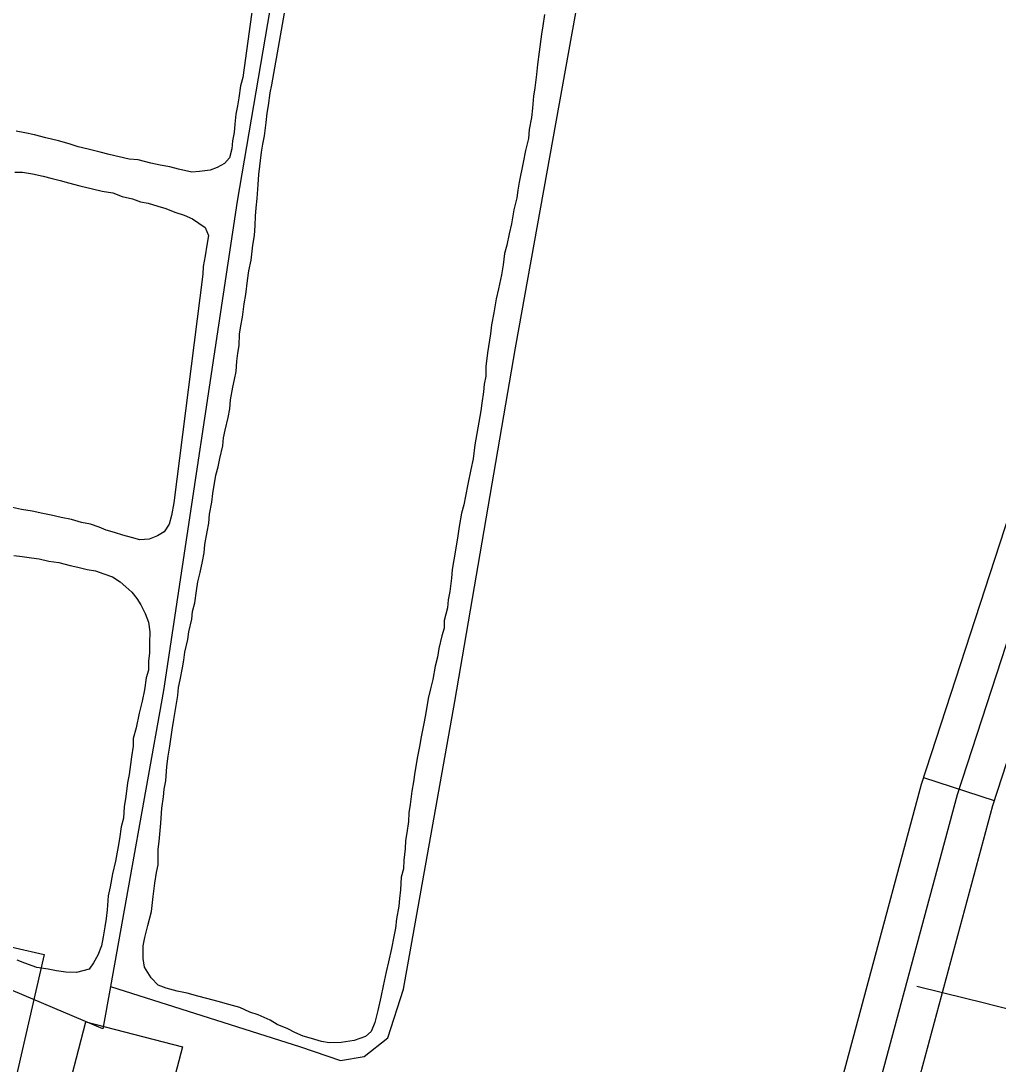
# Model space of a CAD drawing. Extents: x 3297735 to 3335592, y 670436 to 695807.
# Drawn here: x 3328417.4 to 3328812, y 679485 to 679906.4 of the extents above; entities that cross this region are included whole.
import ezdxf

# ---------------------------------------------------------------- set-up
doc = ezdxf.new("R2010")
doc.units = 0
for name, color, linetype in [('V-BLDG-OTLN', 7, 'Continuous'), ('V-DTCH-CNTR', 7, 'Continuous'), ('V-ROAD-CNTR', 7, 'Continuous'), ('V-TOPO-SHOR', 7, 'Continuous')]:
    doc.layers.add(name, color=color, linetype=linetype)

msp = doc.modelspace()

# ---------------------------------------------------------------- linework, layer by layer
at = {"layer": 'V-BLDG-OTLN'}
for points in [[(3328379.29, 679483.97), (3328391.52, 679537.37), (3328426.74, 679529.3), (3328414.51, 679475.91)], [(3328434.28, 679466.29), (3328443.63, 679502.12), (3328482.6, 679491.96), (3328473.25, 679456.12)]]:
    msp.add_lwpolyline(points, close=True, dxfattribs=at)
at = {"layer": 'V-DTCH-CNTR'}
msp.add_line((3328799.38, 679511.39), (3328779.15, 679516.35), dxfattribs=at)
for points in [[(3328531.17, 679989.11), (3328504.68, 679833.54), (3328474.95, 679636.01), (3328453.53, 679516.33), (3328450.48, 679499.25), (3328406.2, 679517.96), (3328361.83, 679530.67), (3328318.96, 679540.84), (3328311.45, 679542.62), (3328224.44, 679568.87), (3328196.69, 679578.31), (3328171.59, 679586.86), (3328081.08, 679608.87), (3327921.94, 679647.93), (3327804.44, 679676.73), (3327688.31, 679704.3), (3327672.1, 679708.14), (3327560.22, 679734.63), (3327513.25, 679745.67), (3327512.52, 679753.4), (3327512.09, 679779.97), (3327516.27, 679827.05), (3327522.55, 679895.46)], [(3328453.53, 679516.33), (3328530.29, 679491.95), (3328546.48, 679486.55), (3328555.94, 679488.12), (3328565.49, 679495.68), (3328571.8, 679515.29), (3328592.52, 679631.53), (3328617.09, 679774.29), (3328646.26, 679936.68), (3328651.4, 679965.37)], [(3328860.26, 679495.9), (3328804.79, 679510.05), (3328799.38, 679511.39)]]:
    msp.add_lwpolyline(points, dxfattribs=at)
at = {"layer": 'V-ROAD-CNTR'}
msp.add_line((3328781.86, 679600.74), (3328810.38, 679591.45), dxfattribs=at)
for points in [[(3328896.05, 679902.74), (3328795.37, 679593.8), (3328746.62, 679412.48), (3328728.21, 679397.14), (3328701.59, 679382.4), (3328678.8, 679378.94), (3328650.75, 679384.65), (3328498.98, 679422.53), (3328374.04, 679452.67), (3328034.23, 679536.43), (3327733.58, 679590.52), (3327588.2, 679630.26), (3327573.17, 679638.67), (3327557.84, 679655.96), (3327546.92, 679670.14), (3327530.91, 679700.35), (3327520.16, 679721.39), (3327512.72, 679735.94), (3327511.67, 679766.17)], [(3327536.59, 679722.19), (3327544.22, 679707.28), (3327559.58, 679678.28), (3327569.41, 679665.52), (3327582.71, 679650.52), (3327593.92, 679644.25), (3327736.89, 679605.17), (3328037.35, 679551.11), (3328377.59, 679467.24), (3328502.56, 679437.1), (3328654.07, 679399.28), (3328679.18, 679394.17), (3328696.67, 679396.83), (3328719.7, 679409.58), (3328733.37, 679420.97), (3328780.99, 679598.08), (3328879.92, 679901.67)], [(3327506.94, 679714.3), (3327517.61, 679693.43), (3327534.26, 679661.99), (3327546.27, 679646.4), (3327563.63, 679626.82), (3327582.47, 679616.28), (3327730.27, 679575.88), (3328031.1, 679521.75), (3328370.48, 679438.1), (3328495.41, 679407.96), (3328647.44, 679370.01), (3328678.42, 679363.71), (3328706.5, 679367.98), (3328736.72, 679384.71), (3328759.88, 679404), (3328809.76, 679589.53), (3328909.86, 679896.69)]]:
    msp.add_lwpolyline(points, dxfattribs=at)
at = {"layer": 'V-TOPO-SHOR'}
for points in [[(3328518.07, 679969.39), (3328518.3, 679966.24), (3328517.97, 679963.1), (3328517.62, 679959.11), (3328517, 679955.98), (3328516.37, 679952.27), (3328506.98, 679883.56)], [(3328492.62, 679700.08), (3328493.24, 679703.5), (3328493.59, 679707.2), (3328494.52, 679712.05), (3328494.87, 679715.47), (3328496.12, 679722.88), (3328497.04, 679726.29), (3328497.66, 679729.71), (3328498.89, 679734.83), (3328499.22, 679737.97), (3328499.85, 679741.1), (3328501.07, 679746.23), (3328501.7, 679749.65), (3328502.04, 679753.36), (3328502.98, 679758.48), (3328503.6, 679761.62), (3328504.23, 679764.75), (3328504.58, 679769.03), (3328504.92, 679772.17), (3328505.54, 679775.3), (3328505.61, 679779.87), (3328506.24, 679783.29), (3328506.86, 679786.71), (3328507.52, 679792.12), (3328508.15, 679795.83), (3328508.81, 679801.53), (3328509.45, 679805.52), (3328510.37, 679809.8), (3328511.04, 679815.79), (3328511.68, 679819.77), (3328512.03, 679823.77), (3328512.08, 679827.48), (3328512.43, 679830.91), (3328512.77, 679834.61), (3328513.15, 679840.32), (3328513.5, 679844.32), (3328513.84, 679847.74), (3328514.5, 679853.44), (3328515.12, 679856.58), (3328515.75, 679860), (3328516.4, 679865.42), (3328516.75, 679869.12), (3328517.37, 679872.26), (3328518.02, 679877.39), (3328518.65, 679880.52), (3328529.96, 679944.63)], [(3328628.82, 679909.05), (3328628.18, 679904.48), (3328627.55, 679901.07), (3328626.58, 679893.94), (3328625.92, 679888.81), (3328625.58, 679884.81), (3328624.92, 679879.39), (3328624.29, 679875.97), (3328623.93, 679871.12), (3328623.58, 679867.42), (3328622.65, 679862.57), (3328622.3, 679858.86), (3328621.08, 679854.03), (3328620.15, 679849.18), (3328618.59, 679841.21), (3328617.97, 679838.08), (3328617.64, 679834.94), (3328616.41, 679830.1), (3328615.47, 679824.4), (3328614.54, 679820.41), (3328613.62, 679815.86), (3328612.7, 679812.45), (3328612.06, 679807.88), (3328611.42, 679803.9), (3328610.19, 679798.2), (3328609.27, 679794.21), (3328608.32, 679788.51), (3328607.39, 679783.67), (3328607.04, 679779.96), (3328605.77, 679772.27), (3328605.12, 679766.85), (3328605.05, 679762.85), (3328604.43, 679759.72), (3328604.1, 679756.58), (3328603.45, 679752.02), (3328603.12, 679748.88), (3328601.86, 679742.05), (3328600.61, 679735.21), (3328599.95, 679729.5), (3328599.02, 679725.23), (3328597.78, 679719.25), (3328596.85, 679714.41), (3328596.22, 679710.99), (3328595.31, 679707.58), (3328594.37, 679702.17), (3328593.74, 679698.46), (3328593.1, 679694.18), (3328592.15, 679688.77), (3328591.52, 679684.78), (3328591.18, 679681.36), (3328590.52, 679675.94), (3328589.9, 679672.52), (3328589.56, 679669.38), (3328588.33, 679664.26), (3328588.28, 679661.12), (3328587.38, 679657.99), (3328586.15, 679652.86), (3328585.52, 679649.45)], [(3328506.98, 679883.56), (3328506.07, 679880.15), (3328505.42, 679875.31), (3328504.8, 679872.17), (3328504.17, 679868.75), (3328503.82, 679864.76), (3328503.48, 679861.33), (3328502.86, 679857.92), (3328502.52, 679854.78), (3328501.6, 679851.08), (3328499.57, 679848.83), (3328496.68, 679847.16), (3328493.81, 679846.06), (3328489.52, 679845.56), (3328486.37, 679845.32), (3328480.96, 679846.55), (3328477.55, 679847.46), (3328473.56, 679848.1), (3328469.85, 679849.01), (3328464.73, 679850.24), (3328461.02, 679850.58), (3328457.04, 679851.51), (3328453.05, 679852.43), (3328449.35, 679853.34), (3328444.52, 679854.56), (3328440.53, 679855.48), (3328436.83, 679856.69), (3328432.57, 679857.9), (3328427.45, 679859.12), (3328422.9, 679860.34), (3328418.91, 679861.26), (3328415.49, 679861.88)], [(3328414.94, 679845.32), (3328418.08, 679845.27), (3328422.07, 679844.64), (3328426.34, 679843.71), (3328430.04, 679842.8), (3328433.17, 679841.89), (3328436.58, 679840.98), (3328441.14, 679839.76), (3328446.26, 679838.54), (3328450.25, 679837.61), (3328454.52, 679836.97), (3328458.21, 679835.49), (3328462.48, 679834.56), (3328465.61, 679833.37), (3328468.74, 679832.75), (3328472.72, 679831.54), (3328475.85, 679830.63), (3328479.54, 679829.15), (3328483.23, 679827.95), (3328486.64, 679826.46), (3328489.18, 679824.71), (3328491.73, 679822.95), (3328493.1, 679819.79), (3328492.47, 679815.8), (3328491.83, 679811.52), (3328490.9, 679807.25), (3328490.85, 679804.11), (3328479.09, 679711.72)], [(3328479.09, 679711.72), (3328478.15, 679706.59), (3328477.24, 679703.18), (3328475.19, 679700.07), (3328472.59, 679698.4), (3328469.14, 679697.02), (3328465.42, 679696.8), (3328462.01, 679697.71), (3328458.59, 679698.62), (3328455.19, 679699.82), (3328451.77, 679700.73), (3328448.93, 679701.92), (3328445.52, 679703.12), (3328441.82, 679703.75), (3328437.84, 679704.95), (3328433.57, 679705.88), (3328429.58, 679706.8), (3328426.16, 679707.43), (3328421.89, 679708.35), (3328417.62, 679708.99), (3328413.92, 679709.91)], [(3328585.52, 679649.45), (3328584.61, 679645.75), (3328583.67, 679640.33), (3328582.75, 679636.64), (3328581.83, 679632.65), (3328580.88, 679626.95), (3328580.25, 679623.25), (3328579.01, 679617.27), (3328578.38, 679613.28), (3328577.45, 679609.29), (3328576.5, 679603.02), (3328575.86, 679599.03), (3328575.23, 679595.33), (3328574.57, 679589.91), (3328573.95, 679586.49), (3328573.89, 679583.06), (3328573.25, 679578.5), (3328572.63, 679575.37), (3328572.57, 679571.94), (3328571.93, 679567.38), (3328571.87, 679563.95), (3328570.96, 679560.54), (3328570.59, 679555.4), (3328570.25, 679551.98), (3328569.92, 679548.84), (3328568.98, 679543.71), (3328568.63, 679540), (3328568.01, 679536.58), (3328567.07, 679531.74), (3328565.84, 679526.33), (3328564.92, 679522.35), (3328563.69, 679516.65), (3328562.76, 679512.1), (3328561.53, 679506.69), (3328560.31, 679501.85), (3328558.82, 679498.16), (3328556.5, 679496.19), (3328551.9, 679494.56), (3328546.75, 679493.78), (3328541.89, 679493.57), (3328538.76, 679494.19), (3328534.77, 679495.4), (3328531.36, 679496.31), (3328527.96, 679497.8), (3328525.12, 679499.27), (3328520.87, 679501.05), (3328518.04, 679502.81), (3328513.21, 679504.89), (3328509.8, 679506.08), (3328505.83, 679507.86), (3328501.28, 679509.08), (3328497.01, 679510.29), (3328492.46, 679511.5), (3328488.76, 679512.42), (3328484.49, 679513.63), (3328480.51, 679514.55), (3328475.96, 679515.77), (3328472.83, 679516.96), (3328470.02, 679519.86), (3328467.23, 679524.19), (3328466.72, 679527.63), (3328466.8, 679532.77), (3328467.43, 679536.19), (3328468.65, 679541.03), (3328470.17, 679546.72), (3328470.83, 679552.71), (3328471.49, 679558.13), (3328472.13, 679562.4), (3328472.75, 679565.53), (3328472.8, 679568.68), (3328472.85, 679571.82), (3328473.19, 679574.96), (3328473.88, 679582.37), (3328474.26, 679588.37), (3328474.91, 679592.93), (3328475.24, 679596.07), (3328475.87, 679599.49), (3328476.24, 679605.19), (3328476.88, 679609.47), (3328477.52, 679613.46), (3328478.48, 679620.02), (3328479.12, 679624.29), (3328479.75, 679628.28), (3328480.7, 679633.98), (3328481.04, 679637.12), (3328481.66, 679640.25), (3328482.6, 679645.09), (3328483.22, 679648.23), (3328483.55, 679651.36), (3328484.78, 679656.49), (3328485.12, 679659.63), (3328486.34, 679664.75), (3328486.68, 679667.89), (3328487.59, 679671.3), (3328488.24, 679676.15), (3328488.87, 679679.85), (3328489.78, 679683.55), (3328490.71, 679688.11), (3328491.34, 679691.53), (3328491.68, 679694.95), (3328492.62, 679700.08)], [(3328414.46, 679690.47), (3328417.89, 679690.13), (3328421.59, 679689.5), (3328424.73, 679689.16), (3328428.71, 679688.24), (3328432.71, 679687.6), (3328437.25, 679686.39), (3328440.39, 679685.77), (3328444.09, 679684.85), (3328447.51, 679684.23), (3328450.92, 679683.03), (3328454.33, 679681.83), (3328457.44, 679679.78), (3328459.69, 679677.75), (3328462.23, 679675.7), (3328464.19, 679673.1), (3328465.86, 679670.51), (3328467.52, 679667.05), (3328468.89, 679663.6), (3328469.4, 679659.59), (3328469.33, 679655.02), (3328469.26, 679651.02), (3328468.93, 679647.88)], [(3328468.93, 679647.88), (3328468.87, 679644.17), (3328467.96, 679641.04), (3328467.31, 679636.19), (3328466.38, 679631.64), (3328465.16, 679626.8), (3328463.92, 679620.82), (3328462.71, 679616.55), (3328462.66, 679613.41), (3328462.02, 679609.14), (3328461.69, 679606), (3328461.05, 679602.01), (3328460.42, 679598.59), (3328459.77, 679593.17), (3328459.13, 679588.9), (3328458.77, 679584.33), (3328457.85, 679580.92), (3328457.21, 679576.07), (3328456.58, 679572.94), (3328455.63, 679566.95), (3328454.41, 679561.83), (3328453.47, 679556.7), (3328452.55, 679553), (3328452.18, 679547.29), (3328451.83, 679543.87), (3328451.21, 679540.45), (3328450.57, 679536.46), (3328449.94, 679532.76), (3328448.46, 679529.07), (3328446.69, 679525.95), (3328444.94, 679523.41), (3328439.77, 679522.06)], [(3328439.77, 679522.06), (3328435.49, 679522.13), (3328431.78, 679522.76), (3328428.36, 679523.39), (3328423.8, 679524.03), (3328418.98, 679525.82), (3328415.85, 679527.02)]]:
    msp.add_lwpolyline(points, dxfattribs=at)

doc.saveas('drawing.dxf')
